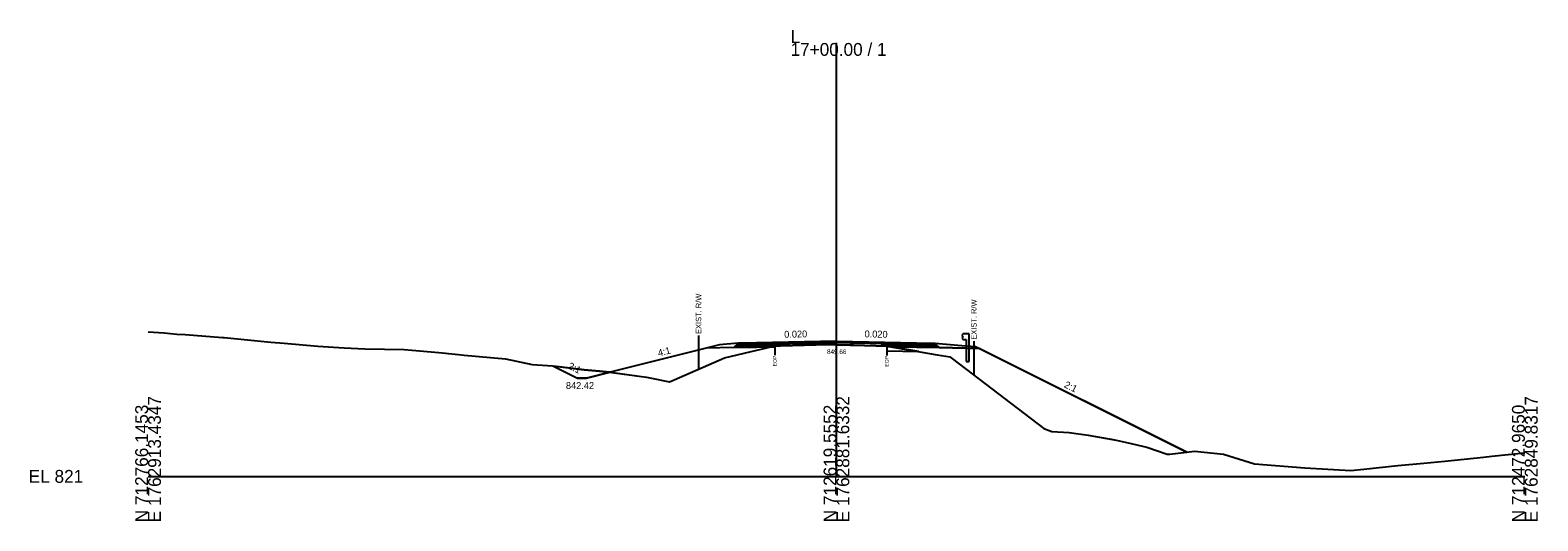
# Model space of a CAD drawing. Extents: x -26 to 5303, y -10 to 9578.
# Drawn here: x -25.7 to 302.8, y 6990.3 to 7097.2 of the extents above; entities that cross this region are included whole.
import ezdxf

# ---------------------------------------------------------------- set-up
doc = ezdxf.new("R2010")
doc.units = 0
for name, color, linetype in [('Default', 7, 'Continuous'), ('Exist CMT Pavement', 7, 'Continuous'), ('Exist Cross Section Cell', 7, 'Continuous'), ('Exist XS Ground Line', 7, 'Continuous'), ('Old_Level_10', 7, 'Continuous'), ('Old_Level_3', 7, 'Continuous'), ('Prop CMT Guardrail Graphics', 7, 'Continuous'), ('Prop CMT Pvmt Course 1', 7, 'Continuous'), ('Prop CMT Pvmt Course 2', 7, 'Continuous'), ('Prop CMT Pvmt Course 3', 7, 'Continuous'), ('Prop CMT Pvmt Surface', 7, 'Continuous'), ('Prop CMT Pvmt Surface Shoulder', 7, 'Continuous'), ('Prop CMT Shld Paved Course 1', 7, 'Continuous'), ('Prop CMT Shld Paved Course 2', 7, 'Continuous'), ('Prop CMT Shld Paved Course 3', 7, 'Continuous'), ('Prop CMT Slope Grass', 7, 'Continuous'), ('Prop CMT Subgrade Earthwork', 7, 'Continuous'), ('Prop Shade Light', 7, 'Continuous'), ('Prop XS DDE', 7, 'Continuous'), ('Prop XS DDE Earthwork Shape', 7, 'Continuous'), ('Prop XS Earthwork Shape', 7, 'Continuous'), ('Prop XS Hydro Slope Text', 7, 'Continuous'), ('Prop XS SE Text', 7, 'Continuous'), ('Prop XS Side Slope Text', 7, 'Continuous'), ('Prop XS Wedging', 7, 'Continuous')]:
    doc.layers.add(name, color=color, linetype=linetype)

msp = doc.modelspace()

# ---------------------------------------------------------------- linework, layer by layer
at = {"layer": 'Exist CMT Pavement'}
msp.add_lwpolyline([(136.58, 7028.43), (137.83, 7028.46), (148.21, 7028.7), (150, 7028.66), (153, 7028.59), (153.69, 7028.56), (160.96, 7028.36)], dxfattribs=at)
at = {"layer": 'Exist Cross Section Cell'}
for p, q in [((150, 7000), (150, 7094.42)), ((0, 7000), (150, 7000)), ((150, 7000), (300, 7000))]:
    msp.add_line(p, q, dxfattribs=at)
at = {"layer": 'Exist XS Ground Line'}
msp.add_lwpolyline([(0, 7031.47), (3.54, 7031.24), (6.29, 7030.97), (8.06, 7030.89), (16.2, 7030.27), (16.61, 7030.23), (26.75, 7029.23), (29.68, 7029.02), (36.99, 7028.39), (42.74, 7028.02), (47.22, 7027.8), (55.81, 7027.63), (57.45, 7027.49), (63.37, 7027.02), (66.91, 7026.64), (67.68, 7026.56), (68.88, 7026.41), (77.92, 7025.59), (83.73, 7024.36), (88.15, 7024.05), (95.01, 7023.24), (98.38, 7022.95), (100.55, 7022.72), (108.61, 7021.59), (109.37, 7021.44), (113.59, 7020.59), (114.67, 7021.01), (125.6, 7025.79), (132.67, 7027.46), (134.23, 7027.86), (136.58, 7028.43), (137.83, 7028.46), (148.21, 7028.7), (150, 7028.66), (153, 7028.59), (153.69, 7028.56), (160.96, 7028.36), (171.94, 7026.49), (173.84, 7026.19), (174.73, 7026.05), (175.3, 7025.61), (195.21, 7010.41), (196.92, 7009.78), (200.71, 7009.55), (204.87, 7008.94), (209.86, 7008.13), (210.94, 7007.9), (213.6, 7007.33), (217.64, 7006.34), (222.08, 7004.85), (222.63, 7004.82), (228.02, 7005.49), (234.32, 7004.87), (241.08, 7002.71), (252.04, 7001.89), (262.1, 7001.24), (264.89, 7001.57), (272.34, 7002.39), (277.96, 7002.86), (282.57, 7003.28), (291.03, 7004.17), (292.8, 7004.37), (299.21, 7005.07), (300, 7005.15)], dxfattribs=at)
at = {"layer": 'Old_Level_10'}
for p, q in [((119.95, 7030.72), (119.95, 7023.32)), ((136.58, 7028.43), (136.58, 7026.37)), ((160.96, 7028.36), (160.96, 7026.31)), ((179.95, 7029.46), (179.95, 7022.06))]:
    msp.add_line(p, q, dxfattribs=at)
at = {"layer": 'Prop CMT Guardrail Graphics'}
for points in [[(178.94, 7031.02), (177.6, 7031.02), (177.33, 7030.73)], [(177.33, 7030.73), (177.6, 7030.43)], [(178.94, 7025.02), (178.94, 7031.02)], [(177.6, 7030.43), (177.33, 7030.14)], [(177.33, 7030.14), (177.6, 7029.85), (178.27, 7029.85)], [(178.27, 7029.85), (178.27, 7025.02)], [(178.27, 7025.02), (178.94, 7025.02)]]:
    msp.add_lwpolyline(points, dxfattribs=at)
at = {"layer": 'Prop CMT Pvmt Course 1'}
for points in [[(150, 7029.42), (132.55, 7029.07)], [(132.55, 7029.07), (132.55, 7028.82)], [(132.55, 7028.82), (136.58, 7028.9)], [(136.58, 7028.9), (150, 7029.17)], [(136.58, 7028.9), (136.58, 7028.9)], [(150, 7029.17), (150, 7029.42)], [(150, 7029.42), (167.45, 7029.07)], [(150, 7029.17), (150, 7029.17), (150, 7029.17)], [(160.96, 7028.95), (150, 7029.17)], [(167.45, 7028.82), (160.96, 7028.95)], [(160.96, 7028.95), (160.96, 7028.95)], [(167.45, 7029.07), (167.45, 7028.82)]]:
    msp.add_lwpolyline(points, dxfattribs=at)
at = {"layer": 'Prop CMT Pvmt Course 2'}
for points in [[(136.58, 7028.9), (132.55, 7028.82)], [(132.55, 7028.82), (132.55, 7028.48)], [(132.55, 7028.48), (136.58, 7028.56)], [(136.58, 7028.56), (136.58, 7028.9)], [(160.96, 7028.61), (160.96, 7028.95)], [(160.96, 7028.95), (167.45, 7028.82)], [(167.45, 7028.48), (160.96, 7028.61)], [(167.45, 7028.82), (167.45, 7028.48)]]:
    msp.add_lwpolyline(points, dxfattribs=at)
at = {"layer": 'Prop CMT Pvmt Course 3'}
for points in [[(136.58, 7028.56), (132.55, 7028.48)], [(132.55, 7028.48), (132.55, 7028.15)], [(132.55, 7028.15), (136.58, 7028.23)], [(136.58, 7028.23), (136.58, 7028.56)], [(160.96, 7028.61), (167.45, 7028.48)], [(160.96, 7028.28), (160.96, 7028.61)], [(167.45, 7028.15), (160.96, 7028.28)], [(167.45, 7028.48), (167.45, 7028.15)]]:
    msp.add_lwpolyline(points, dxfattribs=at)
at = {"layer": 'Prop CMT Pvmt Surface'}
for points in [[(150, 7029.42), (132.55, 7029.07)], [(150, 7029.42), (167.45, 7029.07)]]:
    msp.add_lwpolyline(points, dxfattribs=at)
at = {"layer": 'Prop CMT Pvmt Surface Shoulder'}
for points in [[(132.55, 7029.07), (128.55, 7028.99)], [(167.45, 7029.07), (171.45, 7028.99)]]:
    msp.add_lwpolyline(points, dxfattribs=at)
at = {"layer": 'Prop CMT Shld Paved Course 1'}
for points in [[(132.55, 7029.07), (128.55, 7028.99), (128.29, 7028.73)], [(128.29, 7028.73), (132.55, 7028.82)], [(132.55, 7028.82), (132.55, 7029.07)], [(167.45, 7029.07), (171.45, 7028.99), (171.71, 7028.73)], [(167.45, 7028.82), (167.45, 7029.07)], [(171.71, 7028.73), (167.45, 7028.82)]]:
    msp.add_lwpolyline(points, dxfattribs=at)
at = {"layer": 'Prop CMT Shld Paved Course 2'}
for points in [[(132.55, 7028.82), (128.29, 7028.73), (127.95, 7028.39)], [(127.95, 7028.39), (132.55, 7028.48)], [(132.55, 7028.48), (132.55, 7028.82)], [(167.45, 7028.82), (171.71, 7028.73), (172.05, 7028.39)], [(167.45, 7028.48), (167.45, 7028.82)], [(172.05, 7028.39), (167.45, 7028.48)]]:
    msp.add_lwpolyline(points, dxfattribs=at)
at = {"layer": 'Prop CMT Shld Paved Course 3'}
for points in [[(127.95, 7028.39), (127.61, 7028.05)], [(127.61, 7028.05), (132.55, 7028.15)], [(132.55, 7028.48), (127.95, 7028.39)], [(127.95, 7028.39), (127.95, 7028.39)], [(132.55, 7028.15), (132.55, 7028.48)], [(167.45, 7028.48), (172.05, 7028.39)], [(167.45, 7028.15), (167.45, 7028.48)], [(172.39, 7028.05), (167.45, 7028.15)], [(172.05, 7028.39), (172.05, 7028.39)], [(172.05, 7028.39), (172.39, 7028.05)]]:
    msp.add_lwpolyline(points, dxfattribs=at)
at = {"layer": 'Prop CMT Slope Grass'}
msp.add_line((180.33, 7028.28), (226.33, 7005.28), dxfattribs=at)
for points in [[(128.55, 7028.99), (124.55, 7028.67), (100.69, 7022.7)], [(171.45, 7028.99), (177.33, 7028.52)], [(177.33, 7028.52), (180.33, 7028.28)]]:
    msp.add_lwpolyline(points, dxfattribs=at)
at = {"layer": 'Prop CMT Subgrade Earthwork'}
for p, q in [((136.58, 7028.43), (136.58, 7028.23)), ((160.96, 7028.36), (160.96, 7028.28))]:
    msp.add_line(p, q, dxfattribs=at)
for points in [[(127.61, 7028.05), (121.6, 7027.93)], [(132.55, 7028.15), (127.61, 7028.05)], [(136.58, 7028.23), (132.55, 7028.15)], [(160.96, 7028.28), (167.45, 7028.15)], [(167.45, 7028.15), (172.39, 7028.05)], [(172.39, 7028.05), (181.13, 7027.88)]]:
    msp.add_lwpolyline(points, dxfattribs=at)
at = {"layer": 'Prop Shade Light'}
for p, q in [((161.48, 7028.27), (160.96, 7028.28)), ((160.96, 7028.28), (160.96, 7027.36)), ((160.96, 7027.36), (167.96, 7027.17)), ((167.96, 7027.17), (161.48, 7028.27))]:
    msp.add_line(p, q, dxfattribs=at)
at = {"layer": 'Prop XS DDE'}
for p, q in [((88.33, 7024.03), (93.56, 7021.42)), ((95.56, 7021.42), (93.56, 7021.42)), ((100.69, 7022.7), (95.56, 7021.42))]:
    msp.add_line(p, q, dxfattribs=at)
at = {"layer": 'Prop XS DDE Earthwork Shape'}
for p, q in [((88.33, 7024.03), (93.56, 7021.42)), ((93.56, 7021.42), (95.56, 7021.42)), ((95.56, 7021.42), (100.69, 7022.7)), ((100.69, 7022.7), (100.55, 7022.72))]:
    msp.add_line(p, q, dxfattribs=at)
for points in [[(100.55, 7022.72), (98.38, 7022.95), (95.01, 7023.24), (88.33, 7024.03)], [(88.33, 7024.03), (88.33, 7024.03)], [(100.69, 7022.7), (100.69, 7022.7)]]:
    msp.add_lwpolyline(points, dxfattribs=at)
at = {"layer": 'Prop XS Earthwork Shape'}
for points in [[(132.55, 7028.15), (127.61, 7028.05), (121.6, 7027.93), (100.69, 7022.7), (108.61, 7021.59), (109.37, 7021.44), (113.59, 7020.59), (114.67, 7021.01), (125.6, 7025.79), (132.67, 7027.46), (134.23, 7027.86), (135.71, 7028.21)], [(135.71, 7028.21), (136.58, 7028.43), (136.58, 7028.23)], [(160.96, 7028.36), (161.48, 7028.27), (160.96, 7028.28)], [(200.71, 7009.55), (204.87, 7008.94), (210.94, 7007.9), (213.6, 7007.33), (217.64, 7006.34), (222.08, 7004.85), (222.63, 7004.82), (226.33, 7005.28), (181.13, 7027.88), (172.39, 7028.05), (167.45, 7028.15), (161.48, 7028.27), (171.94, 7026.49), (173.84, 7026.19), (174.73, 7026.05), (175.3, 7025.61), (195.21, 7010.41), (196.92, 7009.78)]]:
    msp.add_lwpolyline(points, close=True, dxfattribs=at)
at = {"layer": 'Prop XS Wedging'}
for points in [[(136.58, 7028.43), (136.58, 7028.9), (137.83, 7028.92), (148.21, 7029.13), (150, 7029.17), (153, 7029.11), (153.69, 7029.09), (160.96, 7028.95), (160.96, 7028.36), (153.69, 7028.56), (153, 7028.59), (150, 7028.66), (148.21, 7028.7), (137.83, 7028.46)], [(159.67, 7028.39), (159.91, 7028.64), (160.96, 7028.62), (160.96, 7028.36)]]:
    msp.add_lwpolyline(points, close=True, dxfattribs=at)

# ---------------------------------------------------------------- texts
at = {"layer": 'Default'}
msp.add_text('-', height=0.0001, dxfattribs=at).set_placement((0, 7000))
at = {"layer": 'Exist Cross Section Cell'}
for s, p in [('L', (140, 7094.42)), ('17+00.00 / 1', (140, 7091.62)), ('EL 821', (-26, 6998.6))]:
    msp.add_text(s, height=2.8, dxfattribs=at).set_placement(p)
for s, p in [('N 712766.1453', (0, 6990)), ('E 1762913.4347', (2.8, 6990)), ('N 712619.5552', (150, 6990)), ('E 1762881.6332', (152.8, 6990)), ('N 712472.9650', (300, 6990)), ('E 1762849.8317', (302.8, 6990))]:
    msp.add_text(s, height=2.8, rotation=90, dxfattribs=at).set_placement(p)
at = {"layer": 'Old_Level_10'}
for s, height, p in [('EXIST. R/W', 1.181, (120.54, 7031.02)), ('EXIST. R/W', 1.181, (180.54, 7029.76)), ('EOP', 0.787, (136.98, 7023.98)), ('EOP', 0.787, (161.36, 7023.91))]:
    msp.add_text(s, height=height, rotation=90, dxfattribs=at).set_placement(p)
at = {"layer": 'Old_Level_3'}
msp.add_text('849.66', height=1, dxfattribs=at).set_placement((147.95, 7026.66))
at = {"layer": 'Prop XS Hydro Slope Text'}
msp.add_text('2:1', height=1.5, rotation=333.4349, dxfattribs=at).set_placement((91.37, 7023.58))
msp.add_text('842.42', height=1.5, dxfattribs=at).set_placement((91.05, 7019.03))
at = {"layer": 'Prop XS SE Text'}
for rotation, p in [(1.1458, (138.63, 7030.19)), (358.8542, (156.12, 7030.29))]:
    msp.add_text('0.020', height=1.5, rotation=rotation, dxfattribs=at).set_placement(p)
at = {"layer": 'Prop XS Side Slope Text'}
for s, rotation, p in [('4:1', 14.0362, (111.28, 7026.12)), ('2:1', 333.4349, (199.5, 7019.49))]:
    msp.add_text(s, height=1.5, rotation=rotation, dxfattribs=at).set_placement(p)

doc.saveas('drawing.dxf')
